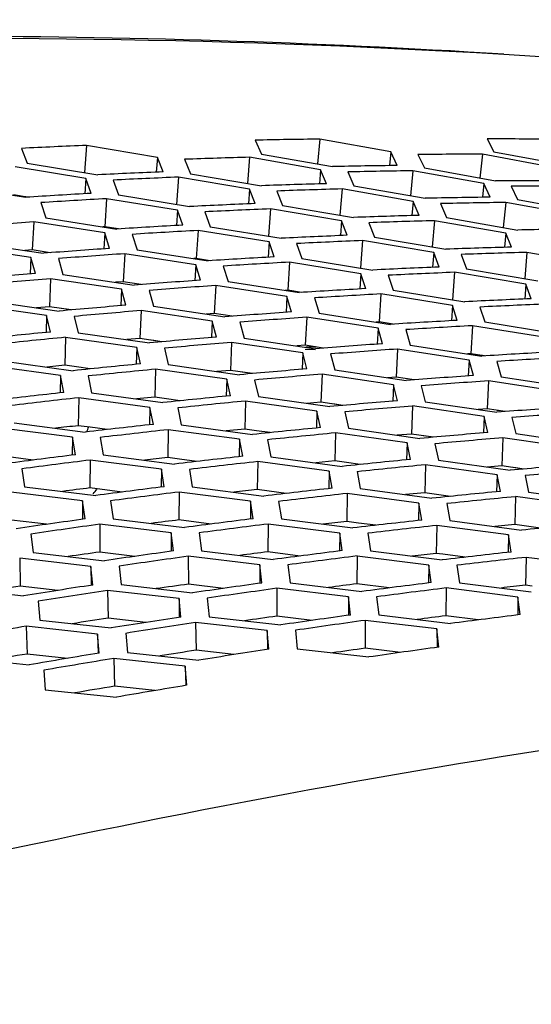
# Model space of a CAD drawing. Header units: millimetres. Extents: x 0 to 420, y 0 to 297.
# Tile 480 of 514: x 352.01 to 353.8, y 249.34 to 252.79. Entities that reach past the tile are written whole.
import ezdxf

# ---------------------------------------------------------------- set-up
doc = ezdxf.new("R2010")
doc.units = ezdxf.units.MM
doc.header["$LTSCALE"] = 23.1
doc.layers.get('0').update_dxf_attribs({"linetype": 'CONTINUOUS'})

msp = doc.modelspace()

# ---------------------------------------------------------------- linework, layer by layer
at = {"color": 3, "linetype": 'Continuous'}
for p, q in [((352.8296, 252.3636), (352.8513, 252.3147)), ((353.3047, 252.3224), (353.0559, 252.3674)), ((353.6421, 252.3688), (353.6661, 252.3233)), ((352.0113, 252.335), (352.0309, 252.2828)), ((352.4874, 252.3034), (352.2392, 252.3453)), ((353.3272, 252.2749), (353.3047, 252.3224)), ((353.6661, 252.3233), (353.9154, 252.2764)), ((352.0309, 252.2828), (352.2789, 252.2424)), ((352.5076, 252.2527), (352.4874, 252.3034)), ((352.5826, 252.2967), (352.603, 252.2462)), ((353.0589, 252.2603), (352.8101, 252.3037)), ((352.8513, 252.3147), (353.1001, 252.2711)), ((353.3997, 252.3136), (353.4224, 252.2664)), ((353.875, 252.2676), (353.6257, 252.3142)), ((352.237, 252.2297), (351.989, 252.2699)), ((353.08, 252.2112), (353.0589, 252.2603)), ((353.1542, 252.2526), (353.1754, 252.2037)), ((353.6307, 252.2114), (353.3814, 252.2564)), ((353.4224, 252.2664), (353.6717, 252.2211)), ((352.2559, 252.1772), (352.237, 252.2297)), ((352.3325, 252.2239), (352.3515, 252.1717)), ((352.8099, 252.1924), (352.5613, 252.2342)), ((352.603, 252.2462), (352.8516, 252.2041)), ((351.7781, 252.2025), (352.0261, 252.1636)), ((352.8297, 252.1416), (352.8099, 252.1924)), ((352.9054, 252.1856), (352.9253, 252.1351)), ((353.3832, 252.1493), (353.134, 252.1927)), ((353.1754, 252.2037), (353.4247, 252.1601)), ((353.6527, 252.1639), (353.6307, 252.2114)), ((353.726, 252.2026), (353.7482, 252.1554)), ((352.0793, 252.1451), (352.097, 252.0913)), ((352.5578, 252.1185), (352.3093, 252.1587)), ((352.3515, 252.1717), (352.6001, 252.1312)), ((353.4038, 252.1002), (353.3832, 252.1493)), ((353.9567, 252.1004), (353.707, 252.1454)), ((353.7482, 252.1554), (353.998, 252.1102)), ((352.5763, 252.0661), (352.5578, 252.1185)), ((352.6536, 252.1127), (352.6721, 252.0606)), ((353.1325, 252.0813), (352.8834, 252.1231)), ((352.9253, 252.1351), (353.1745, 252.0931)), ((353.4788, 252.1416), (353.4995, 252.0927)), ((352.3027, 252.0387), (352.0543, 252.0773)), ((352.097, 252.0913), (352.3454, 252.0524)), ((353.1518, 252.0305), (353.1325, 252.0813)), ((353.7075, 252.0383), (353.4578, 252.0817)), ((353.4995, 252.0927), (353.7492, 252.0491)), ((352.8787, 252.0074), (352.6296, 252.0475)), ((352.6721, 252.0606), (352.9212, 252.0201)), ((353.2283, 252.0746), (353.2477, 252.024)), ((352.3198, 251.9846), (352.3027, 252.0387)), ((352.3987, 252.0339), (352.4159, 251.98)), ((352.8966, 251.9549), (352.8787, 252.0074)), ((353.455, 251.9703), (353.2054, 252.012)), ((353.2477, 252.024), (353.4973, 251.982)), ((353.7276, 251.9892), (353.7075, 252.0383)), ((352.0446, 251.9529), (351.7964, 251.9899)), ((351.8396, 252.0049), (352.0878, 251.9676)), ((352.4159, 251.98), (352.6648, 251.9412)), ((352.9747, 252.0016), (352.9928, 251.9494)), ((352.0604, 251.897), (352.0446, 251.9529)), ((352.1408, 251.9491), (352.1567, 251.8935)), ((352.6218, 251.9275), (352.3729, 251.966)), ((352.9928, 251.9494), (353.2423, 251.909)), ((353.4738, 251.9194), (353.455, 251.9703)), ((353.5511, 251.9635), (353.5701, 251.913)), ((354.0318, 251.9273), (353.7816, 251.9707)), ((352.6384, 251.8733), (352.6218, 251.9275)), ((352.7181, 251.9227), (352.7348, 251.8688)), ((353.1995, 251.8962), (352.95, 251.9364)), ((353.5701, 251.913), (353.8202, 251.871)), ((352.362, 251.8415), (352.1132, 251.8785)), ((352.1567, 251.8935), (352.4055, 251.8563)), ((352.7348, 251.8688), (352.9842, 251.83)), ((353.217, 251.8437), (353.1995, 251.8962)), ((353.2958, 251.8905), (353.3134, 251.8383)), ((353.7776, 251.8592), (353.5275, 251.9009)), ((352.3773, 251.7856), (352.362, 251.8415)), ((352.4584, 251.8377), (352.4739, 251.7821)), ((352.9409, 251.8162), (352.6915, 251.8547)), ((353.3134, 251.8383), (353.5634, 251.7979)), ((353.7959, 251.8084), (353.7776, 251.8592)), ((351.8946, 251.8009), (352.1432, 251.7653)), ((352.957, 251.762), (352.9409, 251.8162)), ((353.0374, 251.8114), (353.0537, 251.7575)), ((353.5203, 251.7851), (353.2703, 251.8252)), ((352.0992, 251.7495), (351.8507, 251.7849)), ((352.6793, 251.7302), (352.4301, 251.7671)), ((352.4739, 251.7821), (352.7231, 251.7449)), ((353.5373, 251.7326), (353.5203, 251.7851)), ((353.6169, 251.7794), (353.6341, 251.7271)), ((352.1132, 251.6919), (352.0992, 251.7495)), ((352.1958, 251.7467), (352.21, 251.6894)), ((353.26, 251.705), (353.0101, 251.7435)), ((353.0537, 251.7575), (353.3036, 251.7188)), ((352.6941, 251.6742), (352.6793, 251.7302)), ((352.7761, 251.7264), (352.791, 251.6707)), ((353.2756, 251.6507), (353.26, 251.705)), ((353.3568, 251.7002), (353.3726, 251.6463)), ((353.8412, 251.674), (353.5907, 251.7141)), ((353.6341, 251.7271), (353.8845, 251.6868)), ((352.4148, 251.638), (352.1658, 251.6733)), ((352.21, 251.6894), (352.4591, 251.6538)), ((352.791, 251.6707), (353.0408, 251.6336)), ((352.4284, 251.5804), (352.4148, 251.638)), ((352.5117, 251.6352), (352.5254, 251.5778)), ((352.9967, 251.6188), (352.747, 251.6557)), ((353.5791, 251.5937), (353.3287, 251.6322)), ((353.3726, 251.6463), (353.623, 251.6075)), ((353.011, 251.5628), (352.9967, 251.6188)), ((353.0937, 251.615), (353.1082, 251.5593)), ((353.5942, 251.5395), (353.5791, 251.5937)), ((352.1474, 251.5398), (351.8986, 251.5735)), ((351.9433, 251.5905), (352.1922, 251.5566)), ((352.7304, 251.5265), (352.4809, 251.5618)), ((352.5254, 251.5778), (352.775, 251.5423)), ((353.1082, 251.5593), (353.3584, 251.5222)), ((353.6762, 251.589), (353.6915, 251.535)), ((352.1597, 251.4804), (352.1474, 251.5398)), ((352.2446, 251.538), (352.257, 251.4788)), ((352.7435, 251.4688), (352.7304, 251.5265)), ((352.8276, 251.5237), (352.8408, 251.4663)), ((353.314, 251.5074), (353.0638, 251.5443)), ((353.6915, 251.535), (353.9424, 251.4963)), ((353.3279, 251.4514), (353.314, 251.5074)), ((353.4113, 251.5037), (353.4253, 251.448)), ((353.8982, 251.4825), (353.6473, 251.5209)), ((352.4613, 251.4281), (352.212, 251.4617)), ((352.257, 251.4788), (352.5063, 251.4449)), ((352.8408, 251.4663), (353.0909, 251.4308)), ((352.4731, 251.3686), (352.4613, 251.4281)), ((352.5587, 251.4263), (352.5706, 251.3671)), ((353.046, 251.415), (352.796, 251.4502)), ((353.6314, 251.3961), (353.3807, 251.4329)), ((353.4253, 251.448), (353.676, 251.4109)), ((353.0586, 251.3572), (353.046, 251.415)), ((353.1435, 251.4122), (353.1562, 251.3548)), ((353.6447, 251.34), (353.6314, 251.3961)), ((353.729, 251.3923), (353.7425, 251.3366)), ((352.1894, 251.3235), (351.9403, 251.3556)), ((351.9857, 251.3737), (352.2349, 251.3414)), ((352.5706, 251.3671), (352.8205, 251.3333)), ((353.1562, 251.3548), (353.4068, 251.3193)), ((352.1999, 251.2623), (352.1894, 251.3235)), ((352.287, 251.3227), (352.2976, 251.2618)), ((352.7751, 251.3164), (352.5253, 251.35)), ((353.3616, 251.3035), (353.1111, 251.3386)), ((353.9487, 251.2847), (353.6975, 251.3214)), ((353.7425, 251.3366), (353.9937, 251.2996)), ((352.7864, 251.2569), (352.7751, 251.3164)), ((352.8728, 251.3146), (352.8843, 251.2554)), ((353.3737, 251.2457), (353.3616, 251.3035)), ((353.4594, 251.3007), (353.4716, 251.2432)), ((352.2976, 251.2618), (352.5473, 251.2295)), ((352.8843, 251.2554), (353.1346, 251.2216)), ((352.5015, 251.2116), (352.2519, 251.2436)), ((353.089, 251.2047), (352.8387, 251.2382)), ((353.6772, 251.192), (353.4262, 251.2271)), ((353.4716, 251.2432), (353.7226, 251.2078)), ((352.0125, 251.213), (352.0219, 251.1502)), ((352.5115, 251.1503), (352.5015, 251.2116)), ((352.5993, 251.2109), (352.6095, 251.1498)), ((353.0998, 251.1451), (353.089, 251.2047)), ((353.187, 251.203), (353.1979, 251.1437)), ((353.6888, 251.1341), (353.6772, 251.192)), ((353.7753, 251.1893), (353.787, 251.1317)), ((352.0219, 251.1502), (352.2713, 251.1196)), ((352.6095, 251.1498), (352.8597, 251.1177)), ((352.2251, 251.1006), (351.9757, 251.131)), ((352.8136, 251.0997), (352.5635, 251.1317)), ((353.4028, 251.093), (353.152, 251.1265)), ((353.1979, 251.1437), (353.4487, 251.1099)), ((353.9928, 251.0804), (353.7413, 251.1155)), ((353.787, 251.1317), (354.0385, 251.0963)), ((352.2339, 251.0375), (352.2251, 251.1006)), ((352.3231, 251.1009), (352.3321, 251.0381)), ((352.8231, 251.0384), (352.8136, 251.0997)), ((352.9117, 251.099), (352.9214, 251.0379)), ((353.4132, 251.0334), (353.4028, 251.093)), ((353.5011, 251.0913), (353.5116, 251.032)), ((352.5354, 250.9885), (352.2856, 251.0188)), ((352.3321, 251.0381), (352.582, 251.0075)), ((353.1257, 250.9878), (352.8751, 251.0197)), ((352.9214, 251.0379), (353.172, 251.0058)), ((353.7167, 250.9813), (353.4654, 251.0148)), ((353.5116, 251.032), (353.7629, 250.9983)), ((352.0442, 250.9847), (352.052, 250.92)), ((352.5438, 250.9253), (352.5354, 250.9885)), ((352.6337, 250.9888), (352.6422, 250.9259)), ((353.1347, 250.9264), (353.1257, 250.9878)), ((353.2241, 250.9872), (353.2333, 250.926)), ((353.7265, 250.9216), (353.7167, 250.9813)), ((352.052, 250.92), (352.3016, 250.891)), ((352.8457, 250.8764), (352.5954, 250.9066)), ((352.6422, 250.9259), (352.8926, 250.8954)), ((353.4377, 250.8759), (353.1867, 250.9077)), ((353.2333, 250.926), (353.4844, 250.8939)), ((352.2546, 250.871), (352.005, 250.8998)), ((352.2617, 250.8061), (352.2546, 250.871)), ((352.3531, 250.8723), (352.3603, 250.8076)), ((352.8536, 250.8132), (352.8457, 250.8764)), ((352.9444, 250.8767), (352.9523, 250.8138)), ((353.4463, 250.8145), (353.4377, 250.8759)), ((353.5365, 250.8753), (353.5452, 250.8141)), ((354.0305, 250.8696), (353.7787, 250.903)), ((352.3603, 250.8076), (352.6105, 250.7787)), ((352.9523, 250.8138), (353.2032, 250.7833)), ((353.5452, 250.8141), (353.7968, 250.7821)), ((351.7693, 250.7957), (352.0187, 250.7683)), ((352.5632, 250.7587), (352.3131, 250.7873)), ((353.1561, 250.7643), (352.9052, 250.7945)), ((353.7498, 250.764), (353.4983, 250.7958)), ((352.0698, 250.7496), (352.0759, 250.6831)), ((352.5698, 250.6936), (352.5632, 250.7587)), ((352.6619, 250.76), (352.6687, 250.6952)), ((353.1634, 250.701), (353.1561, 250.7643)), ((353.255, 250.7646), (353.2624, 250.7016)), ((353.7579, 250.7025), (353.7498, 250.764)), ((353.2624, 250.7016), (353.5138, 250.6712)), ((352.0759, 250.6831), (352.3257, 250.6557)), ((352.8717, 250.6463), (352.6211, 250.6749)), ((352.6687, 250.6952), (352.9193, 250.6664)), ((353.4664, 250.6522), (353.2151, 250.6823)), ((352.278, 250.6346), (352.0282, 250.6617)), ((352.2835, 250.5677), (352.278, 250.6346)), ((352.3769, 250.637), (352.3825, 250.5704)), ((352.8779, 250.5812), (352.8717, 250.6463)), ((352.9708, 250.6477), (352.977, 250.5829)), ((353.4733, 250.5888), (353.4664, 250.6522)), ((352.3825, 250.5704), (352.6328, 250.5432)), ((352.977, 250.5829), (353.2282, 250.5541)), ((351.7889, 250.5521), (352.0385, 250.5264)), ((352.5848, 250.522), (352.3345, 250.549)), ((352.0894, 250.5076), (352.0937, 250.4392)), ((352.5898, 250.455), (352.5848, 250.522)), ((352.0937, 250.4392), (352.3438, 250.4135))]:
    msp.add_line(p, q, dxfattribs=at)
at = {"color": 7, "linetype": 'Continuous'}
for p, q in [((353.0559, 252.3674), (353.0476, 252.2803)), ((352.2392, 252.3453), (352.2322, 252.25)), ((353.3047, 252.3224), (353.3, 252.2745)), ((352.4874, 252.3034), (352.4834, 252.2517)), ((352.8101, 252.3037), (352.8025, 252.2125)), ((353.6257, 252.3142), (353.6169, 252.2311)), ((353.0589, 252.2603), (353.0546, 252.2105)), ((353.3814, 252.2564), (353.3732, 252.1691)), ((352.237, 252.2297), (352.2335, 252.176)), ((352.5613, 252.2342), (352.5543, 252.1387)), ((352.8099, 252.1924), (352.806, 252.1406)), ((353.134, 252.1927), (353.1263, 252.1012)), ((353.6307, 252.2114), (353.626, 252.1635)), ((352.0309, 252.1639), (351.9829, 252.1717)), ((352.0262, 252.1647), (352.0242, 252.165)), ((352.0309, 252.1639), (352.0262, 252.1647)), ((352.3093, 252.1587), (352.3032, 252.0606)), ((353.3832, 252.1493), (353.3789, 252.0995)), ((353.707, 252.1454), (353.6987, 252.0579)), ((352.5578, 252.1185), (352.5543, 252.0648)), ((352.8834, 252.1231), (352.8764, 252.0274)), ((352.0543, 252.0773), (352.0493, 251.9792)), ((353.1325, 252.0813), (353.1286, 252.0296)), ((353.4578, 252.0817), (353.4501, 251.99)), ((352.3032, 252.0606), (352.2962, 252.0602)), ((352.3513, 252.0528), (352.3032, 252.0606)), ((352.3513, 252.0528), (352.3457, 252.0537)), ((352.6296, 252.0475), (352.6236, 251.9494)), ((352.3027, 252.0387), (352.2997, 251.9832)), ((352.8787, 252.0074), (352.8752, 251.9537)), ((353.2054, 252.012), (353.1984, 251.9161)), ((353.7075, 252.0383), (353.7032, 251.9885)), ((352.0493, 251.9792), (352.0231, 251.9774)), ((352.1121, 251.9695), (352.0493, 251.9792)), ((352.0446, 251.9529), (352.0422, 251.8955)), ((352.3729, 251.966), (352.3679, 251.8679)), ((352.6236, 251.9494), (352.6154, 251.9489)), ((352.6718, 251.9416), (352.6236, 251.9494)), ((353.455, 251.9703), (353.4511, 251.9185)), ((353.7816, 251.9707), (353.7739, 251.8788)), ((352.6218, 251.9275), (352.6188, 251.8719)), ((352.95, 251.9364), (352.9439, 251.8382)), ((352.1132, 251.8785), (352.1093, 251.7805)), ((353.1995, 251.8962), (353.196, 251.8426)), ((353.5275, 251.9009), (353.5205, 251.8048)), ((352.3679, 251.8679), (352.3406, 251.866)), ((352.362, 251.8415), (352.3595, 251.7841)), ((352.4308, 251.8582), (352.3679, 251.8679)), ((352.6915, 251.8547), (352.6865, 251.7567)), ((352.9439, 251.8382), (352.9347, 251.8377)), ((352.9922, 251.8305), (352.9439, 251.8382)), ((353.7776, 251.8592), (353.7737, 251.8074)), ((352.9409, 251.8162), (352.9379, 251.7607)), ((352.9854, 251.8316), (352.9845, 251.8317)), ((352.9922, 251.8305), (352.9854, 251.8316)), ((353.2703, 251.8252), (353.2643, 251.7271)), ((352.1093, 251.7805), (352.0641, 251.7767)), ((352.1858, 251.7691), (352.1093, 251.7805)), ((352.1858, 251.7691), (352.1507, 251.7743)), ((352.4301, 251.7671), (352.4262, 251.6691)), ((353.5203, 251.7851), (353.5168, 251.7314)), ((352.0992, 251.7495), (352.0973, 251.6904)), ((352.6865, 251.7567), (352.6581, 251.7547)), ((352.7495, 251.7469), (352.6865, 251.7567)), ((353.0101, 251.7435), (353.0051, 251.6454)), ((352.6793, 251.7302), (352.6768, 251.6728)), ((353.2643, 251.7271), (353.254, 251.7265)), ((353.26, 251.705), (353.257, 251.6494)), ((353.3126, 251.7193), (353.2643, 251.7271)), ((353.3126, 251.7193), (353.3059, 251.7204)), ((353.5907, 251.7141), (353.5846, 251.6159)), ((352.1658, 251.6733), (352.1629, 251.5754)), ((352.4262, 251.6691), (352.3798, 251.6652)), ((352.5028, 251.6577), (352.4262, 251.6691)), ((352.5028, 251.6577), (352.4677, 251.6629)), ((352.4148, 251.638), (352.4129, 251.5788)), ((352.747, 251.6557), (352.743, 251.5577)), ((353.0051, 251.6454), (352.9756, 251.6433)), ((353.0049, 251.6315), (353.0407, 251.6307)), ((353.0682, 251.6357), (353.0051, 251.6454)), ((353.0074, 251.6406), (353.0433, 251.6401)), ((353.0467, 251.639), (353.0417, 251.6398)), ((353.3287, 251.6322), (353.3238, 251.5341)), ((352.9967, 251.6188), (352.9942, 251.5614)), ((353.5846, 251.6159), (353.5732, 251.6153)), ((353.5791, 251.5937), (353.5761, 251.5382)), ((353.633, 251.6082), (353.5846, 251.6159)), ((353.6263, 251.6092), (353.6233, 251.6097)), ((352.1629, 251.5754), (352.0998, 251.5692)), ((352.2044, 251.5696), (352.1629, 251.5754)), ((352.2522, 251.5628), (352.2044, 251.5696)), ((352.4809, 251.5618), (352.4781, 251.4639)), ((352.1474, 251.5398), (352.1462, 251.4789)), ((352.743, 251.5577), (352.6955, 251.5537)), ((352.7304, 251.5265), (352.7285, 251.4673)), ((352.8198, 251.5463), (352.743, 251.5577)), ((352.8198, 251.5463), (352.7846, 251.5515)), ((353.0638, 251.5443), (353.0599, 251.4462)), ((353.3238, 251.5341), (353.293, 251.532)), ((353.387, 251.5244), (353.3238, 251.5341)), ((353.314, 251.5074), (353.3115, 251.4501)), ((353.6473, 251.5209), (353.6424, 251.4228)), ((352.212, 251.4617), (352.2102, 251.3639)), ((352.4781, 251.4639), (352.4138, 251.4575)), ((352.5196, 251.458), (352.4781, 251.4639)), ((352.5196, 251.458), (352.4781, 251.4639)), ((352.5675, 251.4512), (352.5196, 251.458)), ((352.4613, 251.4281), (352.46, 251.3672)), ((352.796, 251.4502), (352.7932, 251.3523)), ((353.0599, 251.4462), (353.0112, 251.4422)), ((353.1368, 251.435), (353.0599, 251.4462)), ((353.1368, 251.4349), (353.1015, 251.4401)), ((353.3807, 251.4329), (353.3768, 251.3348)), ((353.6424, 251.4228), (353.6105, 251.4206)), ((353.7057, 251.4132), (353.6424, 251.4228)), ((353.046, 251.415), (353.0441, 251.3558)), ((353.6314, 251.3961), (353.6289, 251.3387)), ((353.6841, 251.4165), (353.677, 251.4175)), ((352.2517, 251.3584), (352.2102, 251.3639)), ((352.3113, 251.3503), (352.2517, 251.3584)), ((352.7932, 251.3523), (352.7277, 251.3459)), ((352.8348, 251.3464), (352.7932, 251.3523)), ((352.1894, 251.3235), (352.1888, 251.2609)), ((352.5253, 251.35), (352.5236, 251.2522)), ((352.8827, 251.3397), (352.8348, 251.3464)), ((353.1111, 251.3386), (353.1083, 251.2407)), ((353.3768, 251.3348), (353.3269, 251.3307)), ((353.4538, 251.3236), (353.3768, 251.3348)), ((353.4538, 251.3236), (353.4185, 251.3287)), ((353.6975, 251.3214), (353.6936, 251.2234)), ((352.7751, 251.3164), (352.7739, 251.2555)), ((353.3616, 251.3035), (353.3597, 251.2443)), ((352.0517, 251.2435), (351.9396, 251.2579)), ((352.5652, 251.2466), (352.5236, 251.2522)), ((352.2519, 251.2436), (352.2512, 251.1459)), ((352.6249, 251.2386), (352.5652, 251.2466)), ((352.8387, 251.2382), (352.8369, 251.1404)), ((353.1083, 251.2407), (353.0416, 251.2342)), ((353.15, 251.2349), (353.1083, 251.2407)), ((353.198, 251.2281), (353.15, 251.2349)), ((353.4262, 251.2271), (353.4234, 251.1292)), ((353.6936, 251.2234), (353.6427, 251.2192)), ((353.7708, 251.2122), (353.6936, 251.2234)), ((353.7708, 251.2122), (353.7354, 251.2173)), ((352.5015, 251.2116), (352.5009, 251.149)), ((353.089, 251.2047), (353.0877, 251.1438)), ((353.6772, 251.192), (353.6753, 251.1328)), ((352.3635, 251.1316), (352.2512, 251.1459)), ((352.5635, 251.1317), (352.5628, 251.034)), ((352.8786, 251.1349), (352.8369, 251.1404)), ((352.8786, 251.1349), (352.8369, 251.1404)), ((352.9384, 251.1269), (352.8786, 251.1349)), ((353.152, 251.1265), (353.1503, 251.0287)), ((353.4234, 251.1292), (353.3556, 251.1225)), ((353.4652, 251.1233), (353.4234, 251.1292)), ((353.4652, 251.1233), (353.4234, 251.1292)), ((353.5133, 251.1166), (353.4652, 251.1233)), ((353.7413, 251.1155), (353.7385, 251.0176)), ((352.2251, 251.1006), (352.2252, 251.0363)), ((352.8136, 251.0997), (352.813, 251.0371)), ((353.4028, 251.093), (353.4016, 251.0321)), ((352.0986, 251.0186), (351.9762, 251.0335)), ((352.2856, 251.0188), (352.286, 250.9213)), ((352.6753, 251.0196), (352.5628, 251.034)), ((352.8751, 251.0197), (352.8744, 250.922)), ((353.192, 251.0231), (353.1503, 251.0287)), ((353.192, 251.0231), (353.1503, 251.0287)), ((353.252, 251.0151), (353.192, 251.0231)), ((353.4654, 251.0148), (353.4637, 250.917)), ((353.7385, 251.0176), (353.6695, 251.0108)), ((353.7803, 251.0118), (353.7385, 251.0176)), ((353.8285, 251.0051), (353.7804, 251.0118)), ((352.5354, 250.9885), (352.5355, 250.9242)), ((353.1257, 250.9878), (353.1251, 250.9252)), ((353.7167, 250.9813), (353.7154, 250.9204)), ((352.4087, 250.9064), (352.286, 250.9213)), ((352.5954, 250.9066), (352.5959, 250.8091)), ((352.9871, 250.9077), (352.8744, 250.922)), ((353.1867, 250.9077), (353.186, 250.8101)), ((353.4871, 250.9139), (353.4637, 250.917)), ((353.5655, 250.9034), (353.4871, 250.9139)), ((352.005, 250.8998), (352.0066, 250.8024)), ((352.2546, 250.871), (352.2555, 250.806)), ((352.8457, 250.8764), (352.8459, 250.8121)), ((353.4377, 250.8759), (353.4371, 250.8133)), ((353.7787, 250.903), (353.777, 250.8052)), ((352.1387, 250.7872), (352.0066, 250.8024)), ((352.7187, 250.7943), (352.5959, 250.8091)), ((353.2989, 250.7958), (353.186, 250.8101)), ((353.7995, 250.8022), (353.777, 250.8052)), ((352.3131, 250.7873), (352.3146, 250.6899)), ((352.9052, 250.7945), (352.9057, 250.6969)), ((353.4983, 250.7958), (353.4976, 250.6981)), ((352.5632, 250.7587), (352.564, 250.6935)), ((353.1561, 250.7643), (353.1562, 250.7)), ((353.7498, 250.764), (353.7492, 250.7014)), ((353.0288, 250.6821), (352.9057, 250.6969)), ((353.6107, 250.6839), (353.4976, 250.6981)), ((352.447, 250.6748), (352.3146, 250.6899)), ((352.6211, 250.6749), (352.6227, 250.5775)), ((353.2151, 250.6823), (353.2155, 250.5848)), ((352.0282, 250.6617), (352.0309, 250.5645)), ((352.278, 250.6346), (352.2797, 250.5677)), ((352.8717, 250.6463), (352.8726, 250.5811)), ((353.4664, 250.6522), (353.4665, 250.5888)), ((352.1721, 250.5492), (352.0309, 250.5645)), ((352.7553, 250.5624), (352.6227, 250.5775)), ((353.3389, 250.57), (353.2155, 250.5848)), ((352.3345, 250.549), (352.3372, 250.4518)), ((352.5848, 250.522), (352.5864, 250.4549)), ((352.4787, 250.4365), (352.3372, 250.4518))]:
    msp.add_line(p, q, dxfattribs=at)
at = {"color": 3, "linetype": 'Continuous'}
for centre, radius, start, end in [((353.4233, 223.7804), 28.5893, 90.73633, 91.1899), ((353.4216, 224.4305), 27.9392, 89.08737, 89.54795), ((353.4441, 223.1113), 29.2588, 92.36013, 92.80676), ((353.5948, 223.3315), 28.9829, 91.55136, 92.00145), ((353.5837, 223.9927), 28.3215, 89.91501, 90.37207), ((353.7167, 222.9157), 29.3619, 92.36013, 92.80676), ((353.6959, 223.5872), 28.6901, 90.73633, 91.1899), ((353.7504, 223.5485), 28.7102, 90.73633, 91.1899), ((353.7713, 222.8766), 29.3825, 92.36013, 92.80676), ((353.8562, 223.8006), 28.4211, 89.91501, 90.37207), ((353.8674, 223.1371), 29.0848, 91.55136, 92.00145), ((353.9219, 223.0982), 29.1052, 91.55136, 92.00145), ((353.9107, 223.7622), 28.441, 89.91501, 90.37207), ((353.8982, 222.4554), 29.7672, 93.16268, 93.60586), ((353.9527, 222.416), 29.788, 93.16268, 93.60586), ((354.023, 223.3553), 28.811, 90.73633, 91.1899), ((354.0775, 223.3167), 28.8311, 90.73633, 91.1899), ((354.0439, 222.681), 29.4856, 92.36013, 92.80676), ((354.0984, 222.6419), 29.5062, 92.36013, 92.80676), ((354.1394, 221.9501), 30.1993, 93.95904, 94.39881), ((354.1945, 222.9038), 29.2071, 91.55136, 92.00145), ((354.2491, 222.8649), 29.2275, 91.55136, 92.00145), ((354.2255, 222.2193), 29.8923, 93.16268, 93.60586), ((354.28, 222.1799), 29.9132, 93.16268, 93.60586), ((354.35, 223.1234), 28.9319, 90.73633, 91.1899), ((354.3711, 222.4463), 29.6093, 92.36013, 92.80676), ((354.4256, 222.4072), 29.63, 92.36013, 92.80676), ((354.4122, 221.7521), 30.3048, 93.95904, 94.39881), ((354.5217, 222.6705), 29.3294, 91.55136, 92.00145), ((354.4667, 221.7125), 30.3259, 93.95904, 94.39881), ((354.5527, 221.9831), 30.0175, 93.16268, 93.60586), ((354.5762, 222.6316), 29.3498, 91.55136, 92.00145), ((354.6072, 221.9438), 30.0384, 93.16268, 93.60586), ((354.6983, 222.2116), 29.7331, 92.36013, 92.80676), ((354.6041, 221.2797), 30.7228, 94.74926, 95.18563), ((354.6587, 221.2399), 30.7441, 94.74926, 95.18563), ((354.7395, 221.5145), 30.4314, 93.95904, 94.39881), ((354.7528, 222.1725), 29.7537, 92.36013, 92.80676), ((354.7941, 221.4749), 30.4525, 93.95904, 94.39881), ((354.88, 221.747), 30.1427, 93.16268, 93.60586), ((354.9345, 221.7076), 30.1635, 93.16268, 93.60586), ((355.0254, 221.9769), 29.8568, 92.36013, 92.80676), ((354.9316, 221.0407), 30.8509, 94.74926, 95.18563), ((354.9862, 221.0008), 30.8722, 94.74926, 95.18563), ((355.08, 221.9378), 29.8774, 92.36013, 92.80676), ((355.0669, 221.2769), 30.5581, 93.95904, 94.39881), ((355.1214, 221.2373), 30.5792, 93.95904, 94.39881), ((355.2072, 221.5108), 30.2679, 93.16268, 93.60586), ((355.2618, 221.4715), 30.2887, 93.16268, 93.60586), ((355.129, 220.562), 31.2757, 95.53338, 95.9664), ((355.1836, 220.5219), 31.2973, 95.53338, 95.9664), ((355.2591, 220.8016), 30.979, 94.74926, 95.18563), ((355.3136, 220.7617), 31.0004, 94.74926, 95.18563), ((355.3942, 221.0393), 30.6847, 93.95904, 94.39881), ((355.4488, 220.9997), 30.7058, 93.95904, 94.39881), ((355.5345, 221.2747), 30.393, 93.16268, 93.60586), ((355.589, 221.2353), 30.4139, 93.16268, 93.60586), ((355.4566, 220.3214), 31.4053, 95.53338, 95.9664), ((355.5112, 220.2813), 31.4269, 95.53338, 95.9664), ((355.5865, 220.5625), 31.1071, 94.74926, 95.18563), ((355.6411, 220.5227), 31.1285, 94.74926, 95.18563), ((355.7216, 220.8017), 30.8113, 93.95904, 94.39881), ((355.7761, 220.7621), 30.8324, 93.95904, 94.39881), ((355.6597, 219.8365), 31.8368, 96.31147, 96.74115), ((355.7143, 219.7962), 31.8586, 96.31147, 96.74115), ((355.7842, 220.0808), 31.5349, 95.53338, 95.9664), ((355.8388, 220.0407), 31.5565, 95.53338, 95.9664), ((355.914, 220.3234), 31.2352, 94.74926, 95.18563), ((355.9686, 220.2836), 31.2566, 94.74926, 95.18563), ((356.0489, 220.5641), 30.938, 93.95904, 94.39881), ((356.1035, 220.5245), 30.9591, 93.95904, 94.39881), ((355.9874, 219.5945), 31.9679, 96.31147, 96.74115), ((356.1119, 219.8403), 31.6645, 95.53338, 95.9664), ((356.042, 219.5541), 31.9897, 96.31147, 96.74115), ((356.1665, 219.8002), 31.6861, 95.53338, 95.9664), ((356.2415, 220.0844), 31.3633, 94.74926, 95.18563), ((356.296, 220.0445), 31.3847, 94.74926, 95.18563), ((356.1961, 219.1038), 32.4058, 97.08357, 97.50996), ((356.3152, 219.3524), 32.099, 96.31147, 96.74115), ((356.2508, 219.0632), 32.4279, 97.08357, 97.50996), ((356.3698, 219.3121), 32.1209, 96.31147, 96.74115), ((356.4395, 219.5997), 31.7941, 95.53338, 95.9664), ((356.4941, 219.5596), 31.8157, 95.53338, 95.9664), ((356.5689, 219.8453), 31.4915, 94.74926, 95.18563), ((356.6235, 219.8054), 31.5128, 94.74926, 95.18563), ((356.5241, 218.8602), 32.5385, 97.08357, 97.50996), ((356.643, 219.1103), 32.2301, 96.31147, 96.74115), ((356.5787, 218.8196), 32.5606, 97.08357, 97.50996), ((356.6976, 219.07), 32.252, 96.31147, 96.74115), ((356.7671, 219.3591), 31.9237, 95.53338, 95.9664), ((356.8217, 219.319), 31.9453, 95.53338, 95.9664), ((356.7386, 218.3639), 32.9826, 97.84976, 98.27288), ((356.7932, 218.3231), 33.005, 97.84976, 98.27288), ((356.852, 218.6166), 32.6711, 97.08357, 97.50996), ((356.9067, 218.576), 32.6932, 97.08357, 97.50996), ((356.9707, 218.8683), 32.3612, 96.31147, 96.74115), ((357.0254, 218.8279), 32.3831, 96.31147, 96.74115), ((357.0947, 219.1186), 32.0533, 95.53338, 95.9664), ((357.0667, 218.1188), 33.1168, 97.84976, 98.27288), ((357.1214, 218.078), 33.1392, 97.84976, 98.27288), ((357.18, 218.3731), 32.8037, 97.08357, 97.50996), ((357.2346, 218.3325), 32.8258, 97.08357, 97.50996), ((357.2985, 218.6262), 32.4924, 96.31147, 96.74115), ((357.3531, 218.5859), 32.5142, 96.31147, 96.74115), ((357.287, 217.6173), 33.5671, 98.61008, 99.02997), ((357.3949, 217.8737), 33.251, 97.84976, 98.27288), ((357.5079, 218.1295), 32.9364, 97.08357, 97.50996), ((357.3418, 217.5762), 33.5897, 98.61008, 99.02997), ((357.4496, 217.8329), 33.2734, 97.84976, 98.27288), ((357.5626, 218.0889), 32.9585, 97.08357, 97.50996), ((357.723, 217.6286), 33.3852, 97.84976, 98.27288), ((357.8359, 217.8859), 33.069, 97.08357, 97.50996), ((357.6154, 217.3707), 33.7028, 98.61008, 99.02997), ((357.6702, 217.3295), 33.7254, 98.61008, 99.02997), ((357.7777, 217.5878), 33.4075, 97.84976, 98.27288), ((357.5678, 217.0709), 34.0445, 99.36461, 99.78131), ((357.8417, 216.8641), 34.1589, 99.36461, 99.78131), ((357.9438, 217.124), 33.8385, 98.61008, 99.02997), ((358.0512, 217.3835), 33.5194, 97.84976, 98.27288), ((357.8964, 216.8228), 34.1818, 99.36461, 99.78131), ((358.1703, 216.6159), 34.2962, 99.36461, 99.78131)]:
    msp.add_arc(centre, radius, start, end, dxfattribs=at)
at = {"color": 7, "linetype": 'Continuous'}
for centre, radius, start, end in [((355.696, 219.8467), 31.7094, 96.31127, 96.45673), ((351.8012, 251.5206), 0.4736, 337.8082, 340.0639), ((356.0238, 219.6045), 31.8407, 96.31127, 96.45829), ((356.2322, 219.109), 32.2834, 97.08338, 97.25498), ((351.8498, 251.4616), 0.5322, 320.8881, 323.1138), ((356.3516, 219.3624), 31.9719, 96.31127, 96.45984), ((356.5602, 218.8653), 32.4161, 97.08338, 97.25644), ((356.6794, 219.1202), 32.1031, 96.31127, 96.46137), ((356.7745, 218.3644), 32.8649, 97.84958, 98.04507), ((356.8882, 218.6216), 32.5489, 97.08338, 97.2579), ((357.0072, 218.878), 32.2343, 96.31127, 96.4629), ((356.9945, 217.86), 33.3179, 98.60991, 98.82596), ((357.1026, 218.1192), 32.9992, 97.84958, 98.04645), ((357.2161, 218.3779), 32.6816, 97.08338, 97.25934), ((357.3349, 218.6359), 32.3655, 96.31127, 96.4644), ((357.4308, 217.8739), 33.1335, 97.84958, 98.04781), ((357.5441, 218.1342), 32.8144, 97.08339, 97.26077), ((357.3229, 217.6132), 33.4537, 98.60991, 98.82727), ((357.5489, 217.1041), 33.9124, 99.36446, 99.60056), ((357.6513, 217.3665), 33.5896, 98.60991, 98.82856), ((357.759, 217.6287), 33.2677, 97.84958, 98.04917), ((357.8775, 216.8558), 34.0498, 99.36446, 99.60179)]:
    msp.add_arc(centre, radius, start, end, dxfattribs=at)
at = {"color": 3, "linetype": 'Continuous'}
for points, knots in [([(345.456, 252.1823), (346.1602, 252.2989), (348.8893, 252.6819), (351.6618, 252.7855), (353.7004, 252.6648)], [0, 0, 0, 0, 0.259008, 1, 1, 1, 1]), ([(353.7004, 252.6648), (354.2839, 252.6302), (356.5213, 252.4352), (358.7402, 251.9794), (360.3215, 251.4699)], [0, 0, 0, 0, 0.260275, 1, 1, 1, 1])]:
    msp.add_open_spline(points, degree=3, knots=knots, dxfattribs=at)
at = {"color": 7, "linetype": 'Continuous'}
for points, knots in [([(353.7004, 252.6647), (353.0361, 252.7064), (350.2795, 252.7914), (347.5163, 252.5409), (345.4539, 252.1956)], [0, 0, 0, 0, 0.241447, 1, 1, 1, 1]), ([(349.424, 249.2423), (349.9541, 249.3952), (352.0449, 249.95), (354.1854, 250.3216), (355.7889, 250.48)], [0, 0, 0, 0, 0.255082, 1, 1, 1, 1])]:
    msp.add_open_spline(points, degree=3, knots=knots, dxfattribs=at)

doc.saveas('drawing.dxf')
